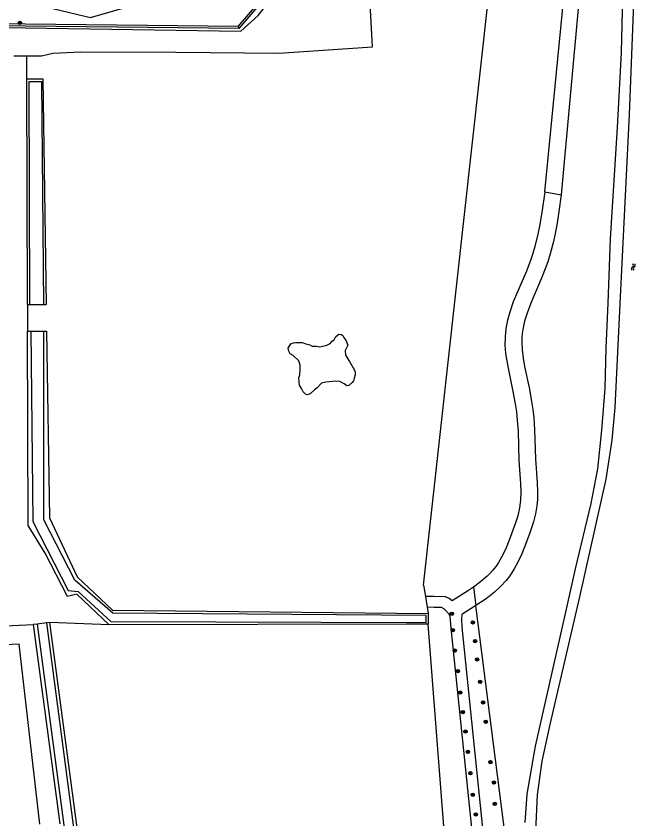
# Model space of a CAD drawing. Extents: x 125000 to 129004, y 397500 to 399008.
# Drawn here: x 127075.2 to 127223.8, y 397812.6 to 398005.2 of the extents above; entities that cross this region are included whole.
import ezdxf

# ---------------------------------------------------------------- set-up
doc = ezdxf.new("R2010")
doc.units = 0
for name, color, linetype in [('gg-afsc-faunaraster', 7, 'Continuous'), ('gg-knt-bronhoudergrens', 7, 'Continuous'), ('gg-knt-onverhard', 7, 'Continuous'), ('gg-knt-verharding', 7, 'Continuous'), ('gg-kntw-bovenkant insteek waterloop', 7, 'Continuous'), ('gg-kntw-waterlijn', 7, 'Continuous'), ('gt-grn-groengrens', 7, 'Continuous'), ('gt-grn-vlakafsluiter', 7, 'Continuous'), ('gt-symb-boom', 7, 'Continuous'), ('gt-symb-watersymbool', 7, 'Continuous'), ('gx-grn-maaiveld', 7, 'Continuous')]:
    doc.layers.add(name, color=color, linetype=linetype)

# ---------------------------------------------------------------- blocks, each defined once
blk = doc.blocks.new('gt0-WA')
at = {"layer": 'gt-symb-watersymbool'}
for centre, start, end in [((-0.32, 0.02), 28.0725, 151.9275), ((0.43, 0.42), 208.0725, 331.9275), ((-0.32, -0.43), 28.0725, 151.9275), ((0.43, -0.03), 208.0725, 331.9275)]:
    blk.add_arc(centre, 0.425, start, end, dxfattribs=at)
blk = doc.blocks.new('gt0-BOOM')
at = {"layer": 'gt-symb-boom'}
for radius in [0.4, 0.2]:
    blk.add_circle((0, 0), radius, dxfattribs=at)

msp = doc.modelspace()

# ---------------------------------------------------------------- linework, layer by layer
at = {"layer": 'gg-afsc-faunaraster'}
for points in [[(127128.64, 398002.19), (127142.59, 398018.47), (127155.42, 398022.33)], [(127128.64, 398002.19), (127077.4, 398002.76), (127045.07, 398002.82)]]:
    msp.add_lwpolyline(points, dxfattribs=at)
at = {"layer": 'gg-knt-bronhoudergrens'}
for p in [(127184.85, 397868.24), (127220.3, 397591.22)]:
    msp.add_line(p, (127185.41, 397863.83), dxfattribs=at)
at = {"layer": 'gg-knt-onverhard'}
for points in [[(127201.98, 397962.99), (127201.26, 397958.05), (127200.7, 397954.83), (127200.3, 397952.86), (127199.59, 397949.94), (127199.03, 397948.02), (127198.61, 397946.78), (127197.53, 397943.99), (127195.15, 397938.49), (127194.4, 397936.62), (127193.55, 397934.17), (127193.01, 397932.23), (127192.62, 397930.26), (127192.41, 397928.27), (127192.4, 397926.28), (127192.55, 397924.3), (127192.68, 397923.31), (127193.21, 397920.33), (127194.3, 397915.17), (127194.84, 397912.21), (127195.13, 397910.23), (127195.35, 397908.25), (127195.52, 397905.59), (127195.71, 397898.58), (127196.11, 397893.07), (127196.18, 397891.07), (127196.12, 397889.09), (127195.89, 397887.28), (127195.45, 397885.34), (127194.86, 397883.42), (127193.42, 397879.52), (127192.66, 397877.65), (127191.81, 397875.83), (127190.82, 397874.1), (127190.27, 397873.28), (127189.44, 397872.24), (127188.77, 397871.5), (127188.06, 397870.79), (127186.53, 397869.48), (127184.85, 397868.24)], [(127205.91, 397962.28), (127205.34, 397958.32), (127204.8, 397955.02), (127204.43, 397953.05), (127204.01, 397951.09), (127203.26, 397948.18), (127202.67, 397946.27), (127202.06, 397944.59), (127201.32, 397942.74), (127198.56, 397936.3), (127197.68, 397933.91), (127197.11, 397931.98), (127196.69, 397930.02), (127196.54, 397929.03), (127196.46, 397928.08), (127196.42, 397927.09), (127196.51, 397925.11), (127196.75, 397923.12), (127197.11, 397921.14), (127198.25, 397915.74), (127198.79, 397912.78), (127199.09, 397910.81), (127199.32, 397908.83), (127199.5, 397905.97), (127199.69, 397898.97), (127200.1, 397893.2), (127200.19, 397891.2), (127200.16, 397889.21), (127200.04, 397887.75), (127199.71, 397885.8), (127199.22, 397883.86), (127198.27, 397881), (127197.15, 397878.07), (127196.4, 397876.19), (127195.57, 397874.36), (127194.63, 397872.59), (127193.56, 397870.92), (127192.72, 397869.85), (127191.36, 397868.38), (127189.88, 397867.02), (127187.85, 397865.45), (127185.41, 397863.83)], [(127184.85, 397868.24), (127183.68, 397867.44), (127179.72, 397864.97), (127179.01, 397865.51), (127178.13, 397865.89), (127175.43, 397865.96), (127173.31, 397865.98)], [(127184.67, 397808.2), (127179.49, 397858.41), (127179.26, 397861.15), (127178.95, 397861.82), (127177.87, 397862.94), (127177.2, 397863.33), (127175.38, 397863.38), (127173.73, 397863.4)], [(127185.41, 397863.83), (127182.03, 397861.7), (127182, 397860.57), (127182.06, 397858.65), (127187.67, 397804.22), (127208.73, 397660.96), (127214.21, 397617.83), (127217.2, 397593.4)]]:
    msp.add_lwpolyline(points, dxfattribs=at)
at = {"layer": 'gg-knt-verharding'}
msp.add_lwpolyline([(127070.48, 398010.29), (127092.97, 398004.83), (127124.31, 398013.98)], dxfattribs=at)
at = {"layer": 'gg-kntw-bovenkant insteek waterloop'}
for p, q in [((127074.61, 397995.67), (127077.72, 397995.65)), ((127077.88, 397936.03), (127077.72, 397990.09)), ((127077.88, 397936.03), (127078.49, 397936.03)), ((127078.49, 397936.03), (127081.71, 397936.03)), ((127081.71, 397936.03), (127082.4, 397936.03)), ((127078.04, 397883.02), (127077.9, 397929.63)), ((127077.9, 397929.63), (127078.69, 397929.63)), ((127078.69, 397929.63), (127081.78, 397929.63)), ((127081.78, 397929.63), (127082.49, 397929.63)), ((127082.17, 397876.38), (127078.04, 397883.02)), ((127173.98, 397861.87), (127173.98, 397859.37)), ((127080.19, 397859.36), (127079.24, 397859.23)), ((127079.24, 397859.23), (127085.63, 397811.45)), ((127083.25, 397859.77), (127082.53, 397859.67)), ((127091.44, 397798.11), (127083.25, 397859.77))]:
    msp.add_line(p, q, dxfattribs=at)
for points in [[(126989.24, 398002.36), (126994.89, 398002.1), (127034.05, 398002.63), (127077.33, 398002.36), (127129.06, 398001.52), (127133.24, 398005.31), (127142.97, 398017.88), (127155.18, 398021.08), (127156.01, 398022.14), (127156.79, 398039.23), (127155.52, 398050.24), (127155.43, 398053.44), (127156.73, 398062.23), (127156.38, 398073.51), (127156.09, 398108.32), (127156.44, 398117.24), (127157.06, 398125.35)], [(127221.22, 398036.98), (127220.28, 397996.42), (127219.27, 397978.45), (127217.61, 397951.78), (127217.03, 397936.31), (127216.58, 397925.54), (127216.31, 397915.84), (127215.57, 397905.84), (127214.56, 397896.6), (127212.96, 397888.3), (127209.19, 397872.61), (127207.09, 397862.96), (127199.65, 397830.07), (127197.66, 397818.58), (127197.17, 397811.77)], [(127077.72, 397995.65), (127081.24, 397995.64), (127083.99, 397996.31), (127090.7, 397996.59), (127113.43, 397996.54), (127138.2, 397996.3), (127160.6, 397997.82), (127160.15, 398006.65), (127160.26, 398023.71)], [(127077.72, 397990.09), (127081.61, 397990.1), (127082.4, 397936.03)], [(127082.49, 397929.63), (127083.14, 397884.81), (127089.84, 397870.67), (127098.27, 397862.73), (127173.98, 397861.87)], [(127097.48, 397859.15), (127089.73, 397866.54), (127087.48, 397865.97), (127082.17, 397876.38)], [(127173.98, 397859.37), (127168.7, 397859.31), (127097.48, 397859.15)]]:
    msp.add_lwpolyline(points, dxfattribs=at)
at = {"layer": 'gg-kntw-waterlijn'}
for p, q in [((127081.78, 397884.37), (127081.78, 397929.63)), ((127089.22, 397869.86), (127081.78, 397884.37)), ((127082.53, 397859.67), (127080.19, 397859.36)), ((127080.19, 397859.36), (127118.27, 397574.38)), ((127120.28, 397574.6), (127082.53, 397859.67))]:
    msp.add_line(p, q, dxfattribs=at)
for points in [[(127224.18, 398032.99), (127222.2, 397981.56), (127219.96, 397936.2), (127218.72, 397911.31), (127218.05, 397903.48), (127216.61, 397894.14), (127210.29, 397865.9), (127203.14, 397835.25), (127201.27, 397826.52), (127200.14, 397818.45), (127199.65, 397807.95), (127199.96, 397797.63), (127200.9, 397778.39), (127201.1, 397767.55), (127202.4, 397755.27), (127204.54, 397745.21), (127207.12, 397737.24), (127212.1, 397727.08), (127219.09, 397715.42), (127221.01, 397711.62), (127222.27, 397708.26), (127223.2, 397704.67), (127225.19, 397692.04)], [(127078.49, 397936.03), (127078.29, 397989.48), (127081.22, 397989.48), (127081.71, 397936.03)], [(127078.69, 397929.63), (127079.15, 397883.96), (127087.64, 397867.45), (127090.07, 397867.19), (127097.85, 397859.95), (127173.51, 397859.73), (127173.52, 397861.4), (127098.38, 397862), (127089.22, 397869.86)]]:
    msp.add_lwpolyline(points, dxfattribs=at)
at = {"layer": 'gt-grn-groengrens'}
for p, q in [((127217.79, 398093.18), (127205.91, 397962.28)), ((127201.98, 397962.99), (127214.57, 398092.99)), ((127172.87, 397868.67), (127189.8, 398021.71)), ((127128.42, 398002.69), (127128.64, 398002.19)), ((127077.72, 397990.09), (127077.72, 397995.65)), ((127077.88, 397936.03), (127077.9, 397929.63)), ((127172.87, 397868.67), (127173.31, 397865.98)), ((127173.31, 397865.98), (127173.73, 397863.4)), ((127173.73, 397863.4), (127173.98, 397861.87)), ((127072.51, 397858.97), (127079.24, 397859.23)), ((127097.48, 397859.15), (127083.25, 397859.77)), ((127177.86, 397808.76), (127173.98, 397859.37))]:
    msp.add_line(p, q, dxfattribs=at)
for points in [[(127128.42, 398002.69), (127142.31, 398018.9), (127154.95, 398022.7)], [(127128.42, 398002.69), (127077.4, 398003.26), (127045.07, 398003.31)], [(127143.62, 397915.86), (127143.13, 397916.65), (127143.02, 397917.44), (127142.98, 397918.38), (127143.17, 397919.13), (127143.32, 397920.34), (127143.32, 397921.43), (127142.98, 397922.48), (127141.63, 397923.76), (127140.87, 397924.21), (127140.54, 397924.81), (127140.42, 397925.56), (127141.02, 397926.54), (127141.7, 397926.84), (127142.23, 397926.88), (127143.77, 397926.92), (127144.67, 397926.54), (127145.61, 397926.32), (127146.14, 397926.02), (127147.19, 397926.02), (127147.98, 397925.86), (127149.67, 397926.24), (127150.5, 397926.66), (127151.03, 397927.26), (127151.4, 397927.56), (127151.85, 397928.31), (127152.53, 397928.91), (127153.13, 397928.84), (127153.51, 397928.57), (127153.77, 397928.12), (127154.34, 397927.26), (127154.71, 397926.24), (127154.11, 397924.96), (127154.12, 397923.89), (127155.15, 397922.32), (127156.33, 397920.22), (127156.48, 397919.74), (127156.48, 397919.13), (127156.22, 397918.34), (127156.07, 397917.7), (127155.76, 397917.29), (127154.94, 397916.61), (127154.45, 397916.5), (127153.85, 397916.99), (127152.79, 397917.55), (127151.85, 397917.59), (127149.41, 397917.36), (127148.43, 397917.1), (127147.34, 397916.01), (127146.63, 397915.45), (127145.69, 397914.58), (127144.97, 397914.32), (127144.6, 397914.51), (127144, 397915.07), (127143.62, 397915.86)]]:
    msp.add_lwpolyline(points, dxfattribs=at)
at = {"layer": 'gt-grn-vlakafsluiter'}
msp.add_line((127201.98, 397962.99), (127205.91, 397962.28), dxfattribs=at)
at = {"layer": 'gx-grn-maaiveld'}
msp.add_lwpolyline([(127080.87, 397811.37), (127075.9, 397854.57), (127070.45, 397854.29)], dxfattribs=at)

# ---------------------------------------------------------------- block references
at = {"layer": 'gt-symb-boom'}
for p in [(127076.1, 398003.54), (127179.65, 397861.85), (127184.72, 397859.75), (127179.86, 397857.88), (127185.22, 397855.29), (127180.35, 397853.02), (127185.69, 397850.89), (127181.12, 397848.09), (127186.42, 397845.49), (127181.68, 397842.95), (127187.14, 397840.57), (127182.29, 397838.26), (127187.8, 397835.93), (127182.93, 397833.57), (127183.5, 397828.7), (127188.91, 397826.28), (127184.1, 397823.61), (127189.73, 397821.34), (127184.67, 397818.45), (127189.93, 397816.25), (127185.37, 397813.74)]:
    msp.add_blockref('gt0-BOOM', p, dxfattribs=at)
at = {"layer": 'gt-symb-watersymbool', "rotation": 87.5925861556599}
msp.add_blockref('gt0-WA', (127223.17, 397944.93), dxfattribs=at)

doc.saveas('drawing.dxf')
